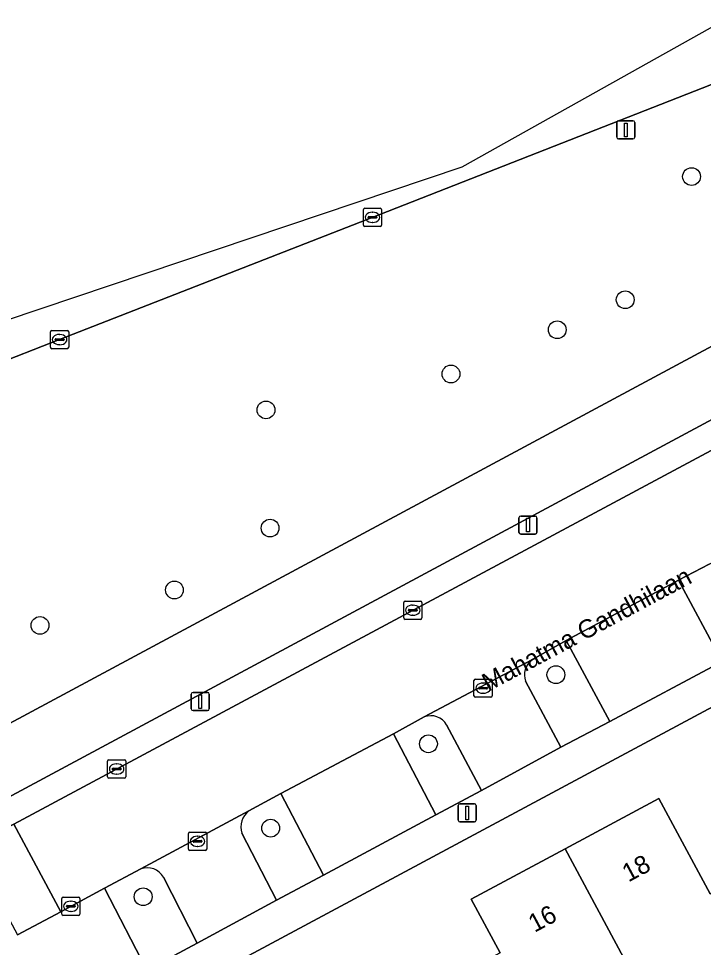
# Model space of a CAD drawing. Extents: x 157793 to 159380, y 380877 to 382313.
# Drawn here: x 158947.7 to 158985.3, y 382018.7 to 382069.7 of the extents above; entities that cross this region are included whole.
import ezdxf

# ---------------------------------------------------------------- set-up
doc = ezdxf.new("R2010")
doc.units = 0
for name, color, linetype in [('IMGEO_Berm_groen', 7, 'Continuous'), ('IMGEO_Boom', 7, 'Continuous'), ('IMGEO_Erf', 7, 'Continuous'), ('IMGEO_Fietspad_gesloten', 7, 'Continuous'), ('IMGEO_Groenvoorziening', 7, 'Continuous'), ('IMGEO_Kolk', 7, 'Continuous'), ('IMGEO_Lichtmast', 7, 'Continuous'), ('IMGEO_Openbare_ruimte_label', 7, 'Continuous'), ('IMGEO_Pand', 7, 'Continuous'), ('IMGEO_Pand_nummerreeks', 7, 'Continuous'), ('IMGEO_Parkeervlak_open', 7, 'Continuous'), ('IMGEO_Rijbaan_lokaal_open', 7, 'Continuous'), ('IMGEO_Rijbaan_regionaal_gesloten', 7, 'Continuous'), ('IMGEO_Voetpad_open', 7, 'Continuous')]:
    doc.layers.add(name, color=color, linetype=linetype)

msp = doc.modelspace()

# ---------------------------------------------------------------- linework, layer by layer
at = {"layer": 'IMGEO_Berm_groen'}
for points in [[(158881.481, 381995.291), (158888.972, 381999.625), (158897.957, 382004.553), (159057.93, 382090.506)], [(158986.198, 382066.286), (158967.54, 382058.967), (158949.945, 382052.093), (158946.089, 382050.588), (158931.774, 382045.001)]]:
    msp.add_lwpolyline(points, dxfattribs=at)
msp.add_lwpolyline([(159056.774, 382084.07), (159055.975, 382085.414), (158946.08, 382026.373), (158946.762, 382025.103), (158947.423, 382025.458)], close=True, dxfattribs=at)
at = {"layer": 'IMGEO_Boom'}
for centre in [(158984.68, 382061.052), (158981.034, 382054.283), (158977.297, 382052.633), (158971.456, 382050.2), (158961.288, 382048.227), (158961.512, 382041.731), (158956.255, 382038.328), (158948.867, 382036.382), (158977.223, 382033.671), (158970.218, 382029.873), (158961.545, 382025.237), (158954.537, 382021.465)]:
    msp.add_circle(centre, 0.489, dxfattribs=at)
at = {"layer": 'IMGEO_Erf'}
for points in [[(159046.992, 382064.703), (158951.257, 382013.354), (158957.349, 382001.95), (158963.365, 381990.717), (158964.968, 381987.721), (158969.215, 381990.01), (158967.601, 381993.002), (158972.76, 381995.785), (158974.371, 381992.797), (158975.987, 381989.799), (158966.572, 381984.722), (158972.34, 381974.03), (158978.982, 381961.569)], [(158974.162, 382018.379), (158972.573, 382021.335), (158977.727, 382024.101), (158982.882, 382026.868), (158985.702, 382021.623), (158988.379, 382023.062), (158991.056, 382024.502), (158988.245, 382029.732), (158992.801, 382032.18), (158998.513, 382035.25), (159000, 382032.476), (159001.337, 382029.981), (159004.051, 382031.44), (159006.75, 382032.891), (159003.941, 382038.117), (159009.085, 382040.864), (159014.264, 382043.63), (159017.084, 382038.383), (159019.764, 382039.824), (159022.46, 382041.273), (159019.628, 382046.541), (159024.768, 382049.291), (159029.915, 382052.044)]]:
    msp.add_lwpolyline(points, dxfattribs=at)
at = {"layer": 'IMGEO_Fietspad_gesloten'}
for points in [[(159055.975, 382085.414), (159058.624, 382086.846), (159059.612, 382087.377), (159057.93, 382090.506), (158897.957, 382004.553), (158888.972, 381999.625), (158881.481, 381995.291)], [(158875.467, 381987.331), (158881.205, 381991.01), (158886.036, 381993.975), (158898.811, 382000.858), (158907.714, 382005.78), (158912.658, 382008.417), (158945.023, 382025.805), (158945.704, 382024.537), (158946.762, 382025.103), (158946.08, 382026.373), (159055.975, 382085.414)]]:
    msp.add_lwpolyline(points, dxfattribs=at)
at = {"layer": 'IMGEO_Groenvoorziening'}
for points in [[(158985.655, 382039.756), (158983.968, 382038.87), (158986.371, 382034.392), (158988.847, 382035.765), (158986.893, 382039.381)], [(158975.548, 382033.31), (158977.5, 382029.682), (158980.194, 382031.099), (158977.793, 382035.544)], [(158977.793, 382035.544), (158975.892, 382034.491)], [(158969.989, 382031.35), (158968.288, 382030.43), (158970.633, 382025.971), (158973.125, 382027.304), (158971.215, 382030.909)], [(158959.963, 382024.956), (158961.869, 382021.271), (158964.455, 382022.656), (158962.107, 382027.134)], [(158962.107, 382027.134), (158960.346, 382026.183)], [(158954.411, 382022.991), (158952.409, 382021.935), (158954.739, 382017.436), (158957.506, 382018.909), (158955.656, 382022.542)]]:
    msp.add_lwpolyline(points, dxfattribs=at)
for centre, radius, start, end in [((158976.581, 382033.65), 1.087, 129.3138, 198.2067), ((158970.346, 382030.418), 0.998, 29.4849, 110.9471), ((158961.009, 382025.303), 1.102, 126.9826, 198.3466), ((158954.766, 382022.024), 1.03, 30.1898, 110.1473)]:
    msp.add_arc(centre, radius, start, end, dxfattribs=at)
at = {"layer": 'IMGEO_Kolk'}
for p, q in [((158966.641, 382058.385), (158966.641, 382059.237)), ((158966.716, 382059.311), (158967.568, 382059.311)), ((158967.129, 382059.091), (158967.154, 382059.091)), ((158967.642, 382059.237), (158967.642, 382058.385)), ((158966.9, 382058.805), (158966.9, 382058.817)), ((158967.338, 382058.768), (158966.94, 382058.768)), ((158966.943, 382058.854), (158967.341, 382058.854)), ((158967.152, 382058.531), (158967.127, 382058.531)), ((158967.384, 382058.817), (158967.384, 382058.805)), ((158967.568, 382058.311), (158966.716, 382058.311)), ((158949.444, 382051.667), (158949.444, 382052.519)), ((158949.519, 382052.593), (158950.371, 382052.593)), ((158950.445, 382052.519), (158950.445, 382051.667)), ((158949.703, 382052.087), (158949.703, 382052.099)), ((158950.141, 382052.05), (158949.743, 382052.05)), ((158949.746, 382052.136), (158950.144, 382052.136)), ((158949.932, 382052.373), (158949.957, 382052.373)), ((158950.187, 382052.099), (158950.187, 382052.087)), ((158950.371, 382051.593), (158949.519, 382051.593)), ((158949.955, 382051.813), (158949.93, 382051.813)), ((158968.857, 382036.789), (158968.857, 382037.641)), ((158968.932, 382037.715), (158969.784, 382037.715)), ((158969.858, 382037.641), (158969.858, 382036.789)), ((158969.116, 382037.209), (158969.116, 382037.221)), ((158969.554, 382037.172), (158969.156, 382037.172)), ((158969.159, 382037.258), (158969.557, 382037.258)), ((158969.345, 382037.495), (158969.37, 382037.495)), ((158969.6, 382037.221), (158969.6, 382037.209)), ((158969.784, 382036.715), (158968.932, 382036.715)), ((158969.368, 382036.935), (158969.343, 382036.935)), ((158972.721, 382032.508), (158972.721, 382033.36)), ((158972.796, 382033.434), (158973.648, 382033.434)), ((158973.023, 382032.977), (158973.421, 382032.977)), ((158973.209, 382033.214), (158973.234, 382033.214)), ((158973.722, 382033.36), (158973.722, 382032.508)), ((158972.98, 382032.928), (158972.98, 382032.94)), ((158973.418, 382032.891), (158973.02, 382032.891)), ((158973.232, 382032.654), (158973.207, 382032.654)), ((158973.464, 382032.94), (158973.464, 382032.928)), ((158973.648, 382032.434), (158972.796, 382032.434)), ((158952.58, 382028.064), (158952.58, 382028.916)), ((158952.655, 382028.99), (158953.507, 382028.99)), ((158953.581, 382028.916), (158953.581, 382028.064)), ((158952.839, 382028.484), (158952.839, 382028.496)), ((158953.277, 382028.447), (158952.879, 382028.447)), ((158952.882, 382028.533), (158953.28, 382028.533)), ((158953.068, 382028.77), (158953.093, 382028.77)), ((158953.323, 382028.496), (158953.323, 382028.484)), ((158953.507, 382027.99), (158952.655, 382027.99)), ((158953.091, 382028.21), (158953.066, 382028.21)), ((158957.028, 382024.086), (158957.028, 382024.938)), ((158957.103, 382025.012), (158957.955, 382025.012)), ((158958.029, 382024.938), (158958.029, 382024.086)), ((158957.287, 382024.506), (158957.287, 382024.518)), ((158957.725, 382024.469), (158957.327, 382024.469)), ((158957.33, 382024.555), (158957.728, 382024.555)), ((158957.516, 382024.792), (158957.541, 382024.792)), ((158957.771, 382024.518), (158957.771, 382024.506)), ((158957.955, 382024.012), (158957.103, 382024.012)), ((158957.539, 382024.232), (158957.514, 382024.232)), ((158950.062, 382020.516), (158950.062, 382021.368)), ((158950.137, 382021.442), (158950.989, 382021.442)), ((158951.063, 382021.368), (158951.063, 382020.516)), ((158950.321, 382020.936), (158950.321, 382020.948)), ((158950.759, 382020.899), (158950.361, 382020.899)), ((158950.364, 382020.985), (158950.762, 382020.985)), ((158950.55, 382021.222), (158950.575, 382021.222)), ((158950.805, 382020.948), (158950.805, 382020.936)), ((158950.989, 382020.442), (158950.137, 382020.442)), ((158950.573, 382020.662), (158950.548, 382020.662))]:
    msp.add_line(p, q, dxfattribs=at)
for points in [[(158966.641, 382058.385), (158966.641, 382059.237)], [(158966.716, 382059.311), (158967.568, 382059.311)], [(158967.642, 382059.237), (158967.642, 382058.385)], [(158967.568, 382058.311), (158966.716, 382058.311)], [(158949.444, 382051.667), (158949.444, 382052.519)], [(158949.519, 382052.593), (158950.371, 382052.593)], [(158950.445, 382052.519), (158950.445, 382051.667)], [(158950.371, 382051.593), (158949.519, 382051.593)], [(158968.857, 382036.789), (158968.857, 382037.641)], [(158968.932, 382037.715), (158969.784, 382037.715)], [(158969.858, 382037.641), (158969.858, 382036.789)], [(158969.784, 382036.715), (158968.932, 382036.715)], [(158972.721, 382032.508), (158972.721, 382033.36)], [(158972.796, 382033.434), (158973.648, 382033.434)], [(158973.722, 382033.36), (158973.722, 382032.508)], [(158973.648, 382032.434), (158972.796, 382032.434)], [(158952.58, 382028.064), (158952.58, 382028.916)], [(158952.655, 382028.99), (158953.507, 382028.99)], [(158953.581, 382028.916), (158953.581, 382028.064)], [(158953.507, 382027.99), (158952.655, 382027.99)], [(158957.028, 382024.086), (158957.028, 382024.938)], [(158957.103, 382025.012), (158957.955, 382025.012)], [(158958.029, 382024.938), (158958.029, 382024.086)], [(158957.955, 382024.012), (158957.103, 382024.012)], [(158950.062, 382020.516), (158950.062, 382021.368)], [(158950.137, 382021.442), (158950.989, 382021.442)], [(158951.063, 382021.368), (158951.063, 382020.516)], [(158950.989, 382020.442), (158950.137, 382020.442)]]:
    msp.add_lwpolyline(points, dxfattribs=at)
for centre, radius, start, end in [((158966.718, 382059.235), 0.0765, 91.552, 178.448), ((158966.718, 382059.235), 0.0765, 91.552, 178.448), ((158967.566, 382059.235), 0.0765, 1.552, 88.448), ((158967.566, 382059.235), 0.0765, 1.552, 88.448), ((158966.94, 382058.814), 0.0403, 85.8775, 175.7526), ((158966.937, 382058.804), 0.0366, 178.938, 274.7102), ((158967.341, 382058.811), 0.043, 264.8664, 352.4533), ((158967.345, 382058.816), 0.0386, 1.7309, 96.639), ((158966.718, 382058.387), 0.0765, 181.552, 268.448), ((158966.718, 382058.387), 0.0765, 181.552, 268.448), ((158967.566, 382058.387), 0.0765, 271.552, 358.448), ((158967.566, 382058.387), 0.0765, 271.552, 358.448), ((158949.521, 382052.517), 0.0765, 91.552, 178.448), ((158949.521, 382052.517), 0.0765, 91.552, 178.448), ((158950.369, 382052.517), 0.0765, 1.552, 88.448), ((158950.369, 382052.517), 0.0765, 1.552, 88.448), ((158949.743, 382052.096), 0.0403, 85.8775, 175.7526), ((158949.74, 382052.086), 0.0366, 178.938, 274.7102), ((158950.144, 382052.093), 0.043, 264.8664, 352.4533), ((158950.148, 382052.098), 0.0386, 1.7309, 96.639), ((158949.521, 382051.669), 0.0765, 181.552, 268.448), ((158949.521, 382051.669), 0.0765, 181.552, 268.448), ((158950.369, 382051.669), 0.0765, 271.552, 358.448), ((158950.369, 382051.669), 0.0765, 271.552, 358.448), ((158968.934, 382037.639), 0.0765, 91.552, 178.448), ((158968.934, 382037.639), 0.0765, 91.552, 178.448), ((158969.782, 382037.639), 0.0765, 1.552, 88.448), ((158969.782, 382037.639), 0.0765, 1.552, 88.448), ((158969.156, 382037.218), 0.0403, 85.8775, 175.7526), ((158969.153, 382037.208), 0.0366, 178.938, 274.7102), ((158969.557, 382037.215), 0.043, 264.8664, 352.4533), ((158969.561, 382037.22), 0.0386, 1.7309, 96.639), ((158968.934, 382036.791), 0.0765, 181.552, 268.448), ((158968.934, 382036.791), 0.0765, 181.552, 268.448), ((158969.782, 382036.791), 0.0765, 271.552, 358.448), ((158969.782, 382036.791), 0.0765, 271.552, 358.448), ((158972.798, 382033.358), 0.0765, 91.552, 178.448), ((158972.798, 382033.358), 0.0765, 91.552, 178.448), ((158973.02, 382032.937), 0.0403, 85.8775, 175.7526), ((158973.425, 382032.939), 0.0386, 1.7309, 96.639), ((158973.646, 382033.358), 0.0765, 1.552, 88.448), ((158973.646, 382033.358), 0.0765, 1.552, 88.448), ((158972.798, 382032.51), 0.0765, 181.552, 268.448), ((158972.798, 382032.51), 0.0765, 181.552, 268.448), ((158973.017, 382032.927), 0.0366, 178.938, 274.7102), ((158973.421, 382032.934), 0.043, 264.8664, 352.4533), ((158973.646, 382032.51), 0.0765, 271.552, 358.448), ((158973.646, 382032.51), 0.0765, 271.552, 358.448), ((158952.657, 382028.914), 0.0765, 91.552, 178.448), ((158952.657, 382028.914), 0.0765, 91.552, 178.448), ((158953.505, 382028.914), 0.0765, 1.552, 88.448), ((158953.505, 382028.914), 0.0765, 1.552, 88.448), ((158952.879, 382028.493), 0.0403, 85.8775, 175.7526), ((158952.876, 382028.483), 0.0366, 178.938, 274.7102), ((158953.28, 382028.49), 0.043, 264.8664, 352.4533), ((158953.284, 382028.495), 0.0386, 1.7309, 96.639), ((158952.657, 382028.066), 0.0765, 181.552, 268.448), ((158952.657, 382028.066), 0.0765, 181.552, 268.448), ((158953.505, 382028.066), 0.0765, 271.552, 358.448), ((158953.505, 382028.066), 0.0765, 271.552, 358.448), ((158957.105, 382024.936), 0.0765, 91.552, 178.448), ((158957.105, 382024.936), 0.0765, 91.552, 178.448), ((158957.953, 382024.936), 0.0765, 1.552, 88.448), ((158957.953, 382024.936), 0.0765, 1.552, 88.448), ((158957.327, 382024.515), 0.0403, 85.8775, 175.7526), ((158957.324, 382024.505), 0.0366, 178.938, 274.7102), ((158957.728, 382024.512), 0.043, 264.8664, 352.4533), ((158957.732, 382024.517), 0.0386, 1.7309, 96.639), ((158957.105, 382024.088), 0.0765, 181.552, 268.448), ((158957.105, 382024.088), 0.0765, 181.552, 268.448), ((158957.953, 382024.088), 0.0765, 271.552, 358.448), ((158957.953, 382024.088), 0.0765, 271.552, 358.448), ((158950.139, 382021.366), 0.0765, 91.552, 178.448), ((158950.139, 382021.366), 0.0765, 91.552, 178.448), ((158950.987, 382021.366), 0.0765, 1.552, 88.448), ((158950.987, 382021.366), 0.0765, 1.552, 88.448), ((158950.361, 382020.945), 0.0403, 85.8775, 175.7526), ((158950.358, 382020.935), 0.0366, 178.938, 274.7102), ((158950.762, 382020.942), 0.043, 264.8664, 352.4533), ((158950.766, 382020.947), 0.0386, 1.7309, 96.639), ((158950.139, 382020.518), 0.0765, 181.552, 268.448), ((158950.139, 382020.518), 0.0765, 181.552, 268.448), ((158950.987, 382020.518), 0.0765, 271.552, 358.448), ((158950.987, 382020.518), 0.0765, 271.552, 358.448)]:
    msp.add_arc(centre, radius, start, end, dxfattribs=at)
for centre, major_axis, ratio, start_param, end_param in [((158967.128, 382058.811), (-0.387, 0.002), 0.722429, 4.712389, 7.853982), ((158967.153, 382058.811), (-0.39, 0.002), 0.717154, 1.570796, 4.712389), ((158949.931, 382052.093), (-0.387, 0.002), 0.722429, 4.712389, 7.853982), ((158949.956, 382052.093), (-0.39, 0.002), 0.717154, 1.570796, 4.712389), ((158969.344, 382037.215), (-0.387, 0.002), 0.722429, 4.712389, 7.853982), ((158969.369, 382037.215), (-0.39, 0.002), 0.717154, 1.570796, 4.712389), ((158973.208, 382032.934), (-0.387, 0.002), 0.722429, 4.712389, 7.853982), ((158973.233, 382032.934), (-0.39, 0.002), 0.717154, 1.570796, 4.712389), ((158953.067, 382028.49), (-0.387, 0.002), 0.722429, 4.712389, 7.853982), ((158953.092, 382028.49), (-0.39, 0.002), 0.717154, 1.570796, 4.712389), ((158957.515, 382024.512), (-0.387, 0.002), 0.722429, 4.712389, 7.853982), ((158957.54, 382024.512), (-0.39, 0.002), 0.717154, 1.570796, 4.712389), ((158950.549, 382020.942), (-0.387, 0.002), 0.722429, 4.712389, 7.853982), ((158950.574, 382020.942), (-0.39, 0.002), 0.717154, 1.570796, 4.712389)]:
    msp.add_ellipse(centre, major_axis=major_axis, ratio=ratio, start_param=start_param, end_param=end_param, dxfattribs=at)
at = {"layer": 'IMGEO_Lichtmast'}
for p, q in [((158980.665, 382064.122), (158981.455, 382064.122)), ((158981.455, 382064.122), (158980.665, 382064.122)), ((158980.565, 382063.222), (158980.565, 382064.022)), ((158980.565, 382064.022), (158980.565, 382063.222)), ((158981.555, 382064.022), (158981.555, 382063.222)), ((158981.555, 382063.222), (158981.555, 382064.022)), ((158981.455, 382063.122), (158980.665, 382063.122)), ((158980.665, 382063.122), (158981.455, 382063.122)), ((158975.194, 382041.495), (158975.194, 382042.295)), ((158975.194, 382042.295), (158975.194, 382041.495)), ((158975.294, 382042.395), (158976.084, 382042.395)), ((158976.084, 382042.395), (158975.294, 382042.395)), ((158976.184, 382042.295), (158976.184, 382041.495)), ((158976.184, 382041.495), (158976.184, 382042.295)), ((158976.084, 382041.395), (158975.294, 382041.395)), ((158975.294, 382041.395), (158976.084, 382041.395)), ((158957.181, 382031.795), (158957.181, 382032.595)), ((158957.181, 382032.595), (158957.181, 382031.795)), ((158957.281, 382032.695), (158958.071, 382032.695)), ((158958.071, 382032.695), (158957.281, 382032.695)), ((158958.171, 382032.595), (158958.171, 382031.795)), ((158958.171, 382031.795), (158958.171, 382032.595)), ((158958.071, 382031.695), (158957.281, 382031.695)), ((158957.281, 382031.695), (158958.071, 382031.695)), ((158971.852, 382025.676), (158971.852, 382026.476)), ((158971.852, 382026.476), (158971.852, 382025.676)), ((158971.952, 382026.576), (158972.742, 382026.576)), ((158972.742, 382026.576), (158971.952, 382026.576)), ((158972.842, 382026.476), (158972.842, 382025.676)), ((158972.842, 382025.676), (158972.842, 382026.476)), ((158972.742, 382025.576), (158971.952, 382025.576)), ((158971.952, 382025.576), (158972.742, 382025.576))]:
    msp.add_line(p, q, dxfattribs=at)
for points in [[(158980.985, 382063.997), (158981.135, 382063.997), (158981.135, 382063.247), (158980.985, 382063.247), (158980.985, 382063.997)], [(158975.614, 382042.27), (158975.764, 382042.27), (158975.764, 382041.52), (158975.614, 382041.52), (158975.614, 382042.27)], [(158957.601, 382032.57), (158957.751, 382032.57), (158957.751, 382031.82), (158957.601, 382031.82), (158957.601, 382032.57)], [(158972.272, 382026.451), (158972.422, 382026.451), (158972.422, 382025.701), (158972.272, 382025.701), (158972.272, 382026.451)]]:
    msp.add_lwpolyline(points, dxfattribs=at)
for centre, start, end in [((158980.665, 382064.022), 90, 180), ((158980.665, 382064.022), 90, 180), ((158981.455, 382064.022), 0, 90), ((158981.455, 382064.022), 360, 90), ((158980.665, 382063.222), 180, 270), ((158980.665, 382063.222), 180, 270), ((158981.455, 382063.222), 270, 0), ((158981.455, 382063.222), 270, 0), ((158975.294, 382042.295), 90, 180), ((158975.294, 382042.295), 90, 180), ((158976.084, 382042.295), 0, 90), ((158976.084, 382042.295), 360, 90), ((158975.294, 382041.495), 180, 270), ((158975.294, 382041.495), 180, 270), ((158976.084, 382041.495), 270, 0), ((158976.084, 382041.495), 270, 0), ((158957.281, 382032.595), 90, 180), ((158957.281, 382032.595), 90, 180), ((158958.071, 382032.595), 0, 90), ((158958.071, 382032.595), 360, 90), ((158957.281, 382031.795), 180, 270), ((158957.281, 382031.795), 180, 270), ((158958.071, 382031.795), 270, 0), ((158958.071, 382031.795), 270, 0), ((158971.952, 382026.476), 90, 180), ((158971.952, 382026.476), 90, 180), ((158972.742, 382026.476), 0, 90), ((158972.742, 382026.476), 360, 90), ((158971.952, 382025.676), 180, 270), ((158971.952, 382025.676), 180, 270), ((158972.742, 382025.676), 270, 0), ((158972.742, 382025.676), 270, 0)]:
    msp.add_arc(centre, 0.1, start, end, dxfattribs=at)
at = {"layer": 'IMGEO_Pand'}
for points in [[(158977.727, 382024.101), (158982.281, 382015.625), (158985.501, 382017.365), (158986.735, 382015.069), (158991.14, 382017.437), (158991.345, 382017.547), (158988.379, 382023.062), (158985.702, 382021.623), (158982.882, 382026.868)], [(158977.727, 382024.101), (158972.573, 382021.335), (158974.162, 382018.379), (158971.474, 382016.934), (158974.452, 382011.394), (158982.281, 382015.625)]]:
    msp.add_lwpolyline(points, close=True, dxfattribs=at)
at = {"layer": 'IMGEO_Parkeervlak_open'}
for points in [[(158975.892, 382034.491), (158969.989, 382031.35)], [(158971.215, 382030.909), (158973.125, 382027.304), (158977.5, 382029.682), (158975.548, 382033.31)], [(158960.346, 382026.183), (158954.411, 382022.991)], [(158955.656, 382022.542), (158957.506, 382018.909), (158961.869, 382021.271), (158959.963, 382024.956)]]:
    msp.add_lwpolyline(points, dxfattribs=at)
for centre, radius, start, end in [((158976.581, 382033.65), 1.087, 129.3138, 198.2067), ((158970.346, 382030.418), 0.998, 29.4849, 110.9471), ((158961.009, 382025.303), 1.102, 126.9826, 198.3466), ((158954.766, 382022.024), 1.03, 30.1898, 110.1473)]:
    msp.add_arc(centre, radius, start, end, dxfattribs=at)
at = {"layer": 'IMGEO_Rijbaan_lokaal_open'}
msp.add_lwpolyline([(159056.774, 382084.07), (158947.423, 382025.458), (158950.004, 382020.642), (158952.409, 382021.935), (158954.411, 382022.991), (158960.346, 382026.183), (158962.107, 382027.134), (158968.288, 382030.43), (158969.989, 382031.35), (158975.892, 382034.491), (158977.793, 382035.544), (158983.968, 382038.87), (158985.655, 382039.756), (158991.586, 382042.921), (158993.508, 382043.949), (158999.65, 382047.261), (159001.345, 382048.154), (159007.251, 382051.323), (159009.235, 382052.38), (159015.413, 382055.694), (159017.086, 382056.59), (159022.973, 382059.748), (159024.914, 382060.787)], dxfattribs=at)
msp.add_lwpolyline([(158947.423, 382025.458), (158946.762, 382025.103), (158945.704, 382024.537), (158945.043, 382024.182), (158947.626, 382019.363), (158950.004, 382020.642)], close=True, dxfattribs=at)
at = {"layer": 'IMGEO_Rijbaan_regionaal_gesloten'}
for points in [[(158987.872, 382070.144), (158986.165, 382069.465), (158972.051, 382061.565), (158939.205, 382050.52), (158936.285, 382049.959)], [(158931.774, 382045.001), (158946.089, 382050.588), (158949.945, 382052.093), (158967.54, 382058.967), (158986.198, 382066.286)]]:
    msp.add_lwpolyline(points, dxfattribs=at)
at = {"layer": 'IMGEO_Voetpad_open'}
for points in [[(158945.943, 382014.107), (158947.459, 382011.317), (158951.257, 382013.354), (159046.992, 382064.703), (159052.159, 382067.528)], [(159027.307, 382056.38), (159024.57, 382054.914), (159020.187, 382052.564), (159017.78, 382051.232), (159011.602, 382047.94), (159008.852, 382046.473), (159004.515, 382044.142), (159002.053, 382042.809), (158995.893, 382039.515), (158993.182, 382038.075), (158988.847, 382035.765), (158986.371, 382034.392), (158980.194, 382031.099), (158977.5, 382029.682), (158973.125, 382027.304), (158970.633, 382025.971), (158964.455, 382022.656), (158961.869, 382021.271), (158957.506, 382018.909), (158954.739, 382017.436), (158952.409, 382021.935), (158950.004, 382020.642), (158947.626, 382019.363)]]:
    msp.add_lwpolyline(points, dxfattribs=at)
for points in [[(158983.968, 382038.87), (158977.793, 382035.544), (158980.194, 382031.099), (158986.371, 382034.392)], [(158968.288, 382030.43), (158962.107, 382027.134), (158964.455, 382022.656), (158970.633, 382025.971)]]:
    msp.add_lwpolyline(points, close=True, dxfattribs=at)

# ---------------------------------------------------------------- texts
at = {"layer": 'IMGEO_Openbare_ruimte_label'}
msp.add_text('Mahatma Gandhilaan', height=1, rotation=28.1533, dxfattribs=at).set_placement((158973.504, 382032.724))
at = {"layer": 'IMGEO_Pand_nummerreeks'}
for s, p in [('18', (158981.21, 382022.248)), ('16', (158976.053, 382019.48))]:
    msp.add_text(s, height=1, rotation=28.2231, dxfattribs=at).set_placement(p)

doc.saveas('drawing.dxf')
